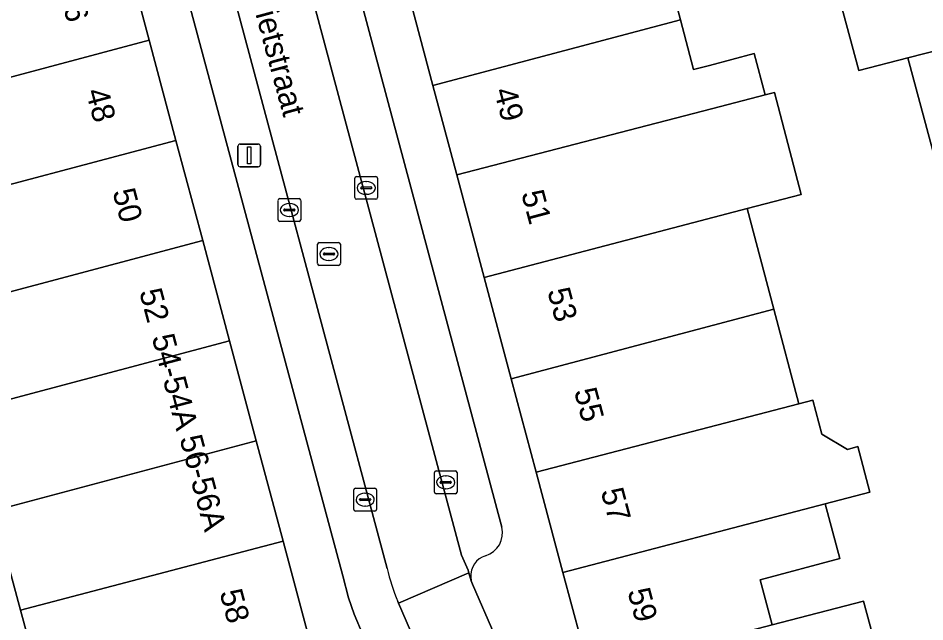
# Model space of a CAD drawing. Extents: x 162542 to 163147, y 380779 to 381521.
# Drawn here: x 162882.07 to 162921.91, y 380928.7 to 380955.25 of the extents above; entities that cross this region are included whole.
import ezdxf

# ---------------------------------------------------------------- set-up
doc = ezdxf.new("R2010")
doc.units = 0
for name, color, linetype in [('IMGEO_Erf', 7, 'Continuous'), ('IMGEO_Kolk', 7, 'Continuous'), ('IMGEO_Lichtmast', 7, 'Continuous'), ('IMGEO_Openbare_ruimte_label', 7, 'Continuous'), ('IMGEO_Pand', 7, 'Continuous'), ('IMGEO_Pand_nummerreeks', 7, 'Continuous'), ('IMGEO_Parkeervlak_open', 7, 'Continuous'), ('IMGEO_Rijbaan_lokaal_open', 7, 'Continuous'), ('IMGEO_Rioolput', 7, 'Continuous'), ('IMGEO_Voetpad_open', 7, 'Continuous')]:
    doc.layers.add(name, color=color, linetype=linetype)

msp = doc.modelspace()

# ---------------------------------------------------------------- linework, layer by layer
at = {"layer": 'IMGEO_Erf'}
for points in [[(162910.608, 380957.319), (162911.173, 380955.175), (162911.751, 380952.982), (162912.448, 380953.168), (162914.415, 380953.693), (162914.896, 380951.87), (162915.302, 380951.976), (162916.475, 380947.489), (162914.108, 380946.87), (162915.273, 380942.447), (162916.368, 380938.291), (162916.985, 380938.451), (162917.387, 380936.946), (162918.509, 380936.282), (162918.961, 380936.402), (162919.493, 380934.406), (162917.534, 380933.883), (162918.176, 380931.478), (162914.667, 380930.542), (162915.195, 380928.561), (162919.214, 380929.61), (162919.648, 380927.984)], [(162922.36, 380949.028), (162921.158, 380953.498), (162919.014, 380952.941), (162917.929, 380956.97)], [(162890.631, 380903.092), (162889.449, 380907.52), (162888.269, 380911.939), (162887.097, 380916.331), (162885.922, 380920.733), (162883.467, 380920.075), (162882.284, 380924.488), (162883.382, 380924.781), (162882.176, 380929.207), (162880.985, 380933.581)]]:
    msp.add_lwpolyline(points, dxfattribs=at)
at = {"layer": 'IMGEO_Kolk'}
for p, q in [((162896.863, 380947.355), (162896.863, 380948.207)), ((162896.938, 380948.281), (162897.79, 380948.281)), ((162897.351, 380948.061), (162897.376, 380948.061)), ((162897.864, 380948.207), (162897.864, 380947.355)), ((162897.122, 380947.775), (162897.122, 380947.787)), ((162897.56, 380947.738), (162897.162, 380947.738)), ((162897.165, 380947.824), (162897.563, 380947.824)), ((162897.606, 380947.787), (162897.606, 380947.775)), ((162893.489, 380946.382), (162893.489, 380947.234)), ((162893.564, 380947.308), (162894.416, 380947.308)), ((162894.49, 380947.234), (162894.49, 380946.382)), ((162897.79, 380947.281), (162896.938, 380947.281)), ((162897.374, 380947.501), (162897.349, 380947.501)), ((162893.748, 380946.802), (162893.748, 380946.814)), ((162894.186, 380946.765), (162893.788, 380946.765)), ((162893.791, 380946.851), (162894.189, 380946.851)), ((162893.977, 380947.088), (162894.002, 380947.088)), ((162894.232, 380946.814), (162894.232, 380946.802)), ((162894, 380946.528), (162893.975, 380946.528)), ((162894.416, 380946.308), (162893.564, 380946.308)), ((162900.358, 380934.407), (162900.358, 380935.259)), ((162900.433, 380935.333), (162901.285, 380935.333)), ((162901.359, 380935.259), (162901.359, 380934.407)), ((162900.617, 380934.827), (162900.617, 380934.839)), ((162900.66, 380934.876), (162901.058, 380934.876)), ((162900.846, 380935.113), (162900.871, 380935.113)), ((162901.101, 380934.839), (162901.101, 380934.827)), ((162896.817, 380933.644), (162896.817, 380934.496)), ((162896.892, 380934.57), (162897.744, 380934.57)), ((162897.818, 380934.496), (162897.818, 380933.644)), ((162901.055, 380934.79), (162900.657, 380934.79)), ((162900.869, 380934.553), (162900.844, 380934.553)), ((162897.076, 380934.064), (162897.076, 380934.076)), ((162897.514, 380934.027), (162897.116, 380934.027)), ((162897.119, 380934.113), (162897.517, 380934.113)), ((162897.305, 380934.35), (162897.33, 380934.35)), ((162897.56, 380934.076), (162897.56, 380934.064)), ((162901.285, 380934.333), (162900.433, 380934.333)), ((162897.328, 380933.79), (162897.303, 380933.79)), ((162897.744, 380933.57), (162896.892, 380933.57))]:
    msp.add_line(p, q, dxfattribs=at)
for points in [[(162896.863, 380947.355), (162896.863, 380948.207)], [(162896.938, 380948.281), (162897.79, 380948.281)], [(162897.864, 380948.207), (162897.864, 380947.355)], [(162893.489, 380946.382), (162893.489, 380947.234)], [(162893.564, 380947.308), (162894.416, 380947.308)], [(162894.49, 380947.234), (162894.49, 380946.382)], [(162897.79, 380947.281), (162896.938, 380947.281)], [(162894.416, 380946.308), (162893.564, 380946.308)], [(162900.358, 380934.407), (162900.358, 380935.259)], [(162900.433, 380935.333), (162901.285, 380935.333)], [(162901.359, 380935.259), (162901.359, 380934.407)], [(162896.817, 380933.644), (162896.817, 380934.496)], [(162896.892, 380934.57), (162897.744, 380934.57)], [(162897.818, 380934.496), (162897.818, 380933.644)], [(162901.285, 380934.333), (162900.433, 380934.333)], [(162897.744, 380933.57), (162896.892, 380933.57)]]:
    msp.add_lwpolyline(points, dxfattribs=at)
for centre, radius, start, end in [((162896.94, 380948.205), 0.0765, 91.552, 178.448), ((162896.94, 380948.205), 0.0765, 91.552, 178.448), ((162897.788, 380948.205), 0.0765, 1.552, 88.448), ((162897.788, 380948.205), 0.0765, 1.552, 88.448), ((162897.162, 380947.784), 0.0403, 85.8775, 175.7526), ((162897.159, 380947.774), 0.0366, 178.938, 274.7102), ((162897.563, 380947.781), 0.043, 264.8664, 352.4533), ((162897.567, 380947.786), 0.0386, 1.7309, 96.639), ((162893.566, 380947.232), 0.0765, 91.552, 178.448), ((162893.566, 380947.232), 0.0765, 91.552, 178.448), ((162894.414, 380947.232), 0.0765, 1.552, 88.448), ((162894.414, 380947.232), 0.0765, 1.552, 88.448), ((162896.94, 380947.357), 0.0765, 181.552, 268.448), ((162896.94, 380947.357), 0.0765, 181.552, 268.448), ((162897.788, 380947.357), 0.0765, 271.552, 358.448), ((162897.788, 380947.357), 0.0765, 271.552, 358.448), ((162893.788, 380946.811), 0.0403, 85.8775, 175.7526), ((162893.785, 380946.801), 0.0366, 178.938, 274.7102), ((162894.189, 380946.808), 0.043, 264.8664, 352.4533), ((162894.193, 380946.813), 0.0386, 1.7309, 96.639), ((162893.566, 380946.384), 0.0765, 181.552, 268.448), ((162893.566, 380946.384), 0.0765, 181.552, 268.448), ((162894.414, 380946.384), 0.0765, 271.552, 358.448), ((162894.414, 380946.384), 0.0765, 271.552, 358.448), ((162900.435, 380935.257), 0.0765, 91.552, 178.448), ((162900.435, 380935.257), 0.0765, 91.552, 178.448), ((162901.283, 380935.257), 0.0765, 1.552, 88.448), ((162901.283, 380935.257), 0.0765, 1.552, 88.448), ((162900.657, 380934.836), 0.0403, 85.8775, 175.7526), ((162900.654, 380934.826), 0.0366, 178.938, 274.7102), ((162901.058, 380934.833), 0.043, 264.8664, 352.4533), ((162901.062, 380934.838), 0.0386, 1.7309, 96.639), ((162896.894, 380934.494), 0.0765, 91.552, 178.448), ((162896.894, 380934.494), 0.0765, 91.552, 178.448), ((162897.742, 380934.494), 0.0765, 1.552, 88.448), ((162897.742, 380934.494), 0.0765, 1.552, 88.448), ((162900.435, 380934.409), 0.0765, 181.552, 268.448), ((162900.435, 380934.409), 0.0765, 181.552, 268.448), ((162901.283, 380934.409), 0.0765, 271.552, 358.448), ((162901.283, 380934.409), 0.0765, 271.552, 358.448), ((162897.116, 380934.073), 0.0403, 85.8775, 175.7526), ((162897.113, 380934.063), 0.0366, 178.938, 274.7102), ((162897.517, 380934.07), 0.043, 264.8664, 352.4533), ((162897.521, 380934.075), 0.0386, 1.7309, 96.639), ((162896.894, 380933.646), 0.0765, 181.552, 268.448), ((162896.894, 380933.646), 0.0765, 181.552, 268.448), ((162897.742, 380933.646), 0.0765, 271.552, 358.448), ((162897.742, 380933.646), 0.0765, 271.552, 358.448)]:
    msp.add_arc(centre, radius, start, end, dxfattribs=at)
for centre, major_axis, ratio, start_param, end_param in [((162897.35, 380947.781), (-0.387, 0.002), 0.722429, 4.712389, 7.853982), ((162897.375, 380947.781), (-0.39, 0.002), 0.717154, 1.570796, 4.712389), ((162893.976, 380946.808), (-0.387, 0.002), 0.722429, 4.712389, 7.853982), ((162894.001, 380946.808), (-0.39, 0.002), 0.717154, 1.570796, 4.712389), ((162900.845, 380934.833), (-0.387, 0.002), 0.722429, 4.712389, 7.853982), ((162900.87, 380934.833), (-0.39, 0.002), 0.717154, 1.570796, 4.712389), ((162897.304, 380934.07), (-0.387, 0.002), 0.722429, 4.712389, 7.853982), ((162897.329, 380934.07), (-0.39, 0.002), 0.717154, 1.570796, 4.712389)]:
    msp.add_ellipse(centre, major_axis=major_axis, ratio=ratio, start_param=start_param, end_param=end_param, dxfattribs=at)
at = {"layer": 'IMGEO_Lichtmast'}
for p, q in [((162891.728, 380948.809), (162891.728, 380949.609)), ((162891.728, 380949.609), (162891.728, 380948.809)), ((162891.828, 380949.709), (162892.618, 380949.709)), ((162892.618, 380949.709), (162891.828, 380949.709)), ((162892.718, 380949.609), (162892.718, 380948.809)), ((162892.718, 380948.809), (162892.718, 380949.609)), ((162892.618, 380948.709), (162891.828, 380948.709)), ((162891.828, 380948.709), (162892.618, 380948.709))]:
    msp.add_line(p, q, dxfattribs=at)
msp.add_lwpolyline([(162892.148, 380949.584), (162892.298, 380949.584), (162892.298, 380948.834), (162892.148, 380948.834), (162892.148, 380949.584)], dxfattribs=at)
for centre, start, end in [((162891.828, 380949.609), 90, 180), ((162891.828, 380949.609), 90, 180), ((162892.618, 380949.609), 0, 90), ((162892.618, 380949.609), 360, 90), ((162891.828, 380948.809), 180, 270), ((162891.828, 380948.809), 180, 270), ((162892.618, 380948.809), 270, 0), ((162892.618, 380948.809), 270, 0)]:
    msp.add_arc(centre, 0.1, start, end, dxfattribs=at)
at = {"layer": 'IMGEO_Pand'}
for points in [[(162913.21, 380958.051), (162912.597, 380960.195), (162899.145, 380956.607), (162900.298, 380952.285), (162911.173, 380955.175), (162910.608, 380957.319), (162911.208, 380957.479)], [(162886.651, 380958.683), (162875.518, 380955.719), (162875.073, 380955.603), (162875.226, 380955.029), (162875.813, 380952.837), (162869.397, 380951.123), (162869.824, 380949.521), (162876.681, 380951.309), (162887.828, 380954.277)], [(162921.158, 380953.498), (162923.338, 380954.064), (162922.248, 380958.118), (162917.929, 380956.97), (162919.014, 380952.941)], [(162914.896, 380951.87), (162914.415, 380953.693), (162912.448, 380953.168), (162911.751, 380952.982), (162911.173, 380955.175), (162900.298, 380952.285), (162901.348, 380948.349), (162912.925, 380951.358)], [(162889.003, 380949.872), (162887.828, 380954.277), (162876.681, 380951.309), (162869.824, 380949.521), (162870.61, 380946.576), (162877.027, 380948.289), (162877.427, 380946.791), (162877.843, 380946.9)], [(162924.539, 380949.598), (162923.338, 380954.064), (162921.158, 380953.498), (162922.36, 380949.028)], [(162914.896, 380951.87), (162912.925, 380951.358), (162901.348, 380948.349), (162902.548, 380943.847), (162914.108, 380946.87), (162916.475, 380947.489), (162915.302, 380951.976)], [(162877.427, 380946.791), (162877.925, 380944.926), (162875.629, 380944.301), (162875.689, 380944.083), (162871.599, 380942.969), (162872.212, 380940.718), (162879.005, 380942.49), (162890.18, 380945.466), (162889.003, 380949.872), (162877.843, 380946.9)], [(162915.273, 380942.447), (162914.108, 380946.87), (162902.548, 380943.847), (162903.739, 380939.382)], [(162891.356, 380941.06), (162890.18, 380945.466), (162879.005, 380942.49), (162872.212, 380940.718), (162872.978, 380937.904), (162879.337, 380939.635), (162879.787, 380937.982), (162880.167, 380938.081)], [(162915.273, 380942.447), (162903.739, 380939.382), (162904.833, 380935.28), (162916.368, 380938.291)], [(162892.532, 380936.654), (162891.356, 380941.06), (162880.167, 380938.081), (162879.787, 380937.982), (162880.985, 380933.581), (162881.329, 380933.671)], [(162906.008, 380930.874), (162917.534, 380933.883), (162919.493, 380934.406), (162918.961, 380936.402), (162918.509, 380936.282), (162917.387, 380936.946), (162916.985, 380938.451), (162916.368, 380938.291), (162904.833, 380935.28)], [(162892.532, 380936.654), (162881.329, 380933.671), (162880.985, 380933.581), (162882.176, 380929.207), (162893.708, 380932.249)], [(162906.008, 380930.874), (162907.183, 380926.47), (162915.195, 380928.561), (162914.667, 380930.542), (162918.176, 380931.478), (162917.534, 380933.883)], [(162894.884, 380927.843), (162893.708, 380932.249), (162882.176, 380929.207), (162883.382, 380924.781), (162883.653, 380924.853)], [(162921.176, 380927.724), (162920.311, 380927.498), (162919.648, 380927.984), (162919.214, 380929.61), (162915.195, 380928.561), (162907.183, 380926.47), (162908.358, 380922.065), (162919.917, 380925.082), (162921.753, 380925.561)]]:
    msp.add_lwpolyline(points, close=True, dxfattribs=at)
at = {"layer": 'IMGEO_Parkeervlak_open'}
for points in [[(162866.129, 381067.494), (162874.485, 381036.215), (162874.762, 381035.155), (162874.883, 381034.536), (162874.916, 381034.366), (162875.5, 381031.389), (162877.298, 381022.222), (162877.455, 381021.493), (162877.62, 381020.908), (162887.481, 380984.235), (162888.386, 380980.871), (162890.133, 380974.374), (162901.555, 380931.634), (162901.838, 380930.972), (162901.876, 380930.848), (162901.98, 380930.5), (162901.957, 380930.656)], [(162863.623, 381056.326), (162869.619, 381033.902), (162872.201, 381021.07), (162882.251, 380983.223), (162896.332, 380930.722), (162896.579, 380929.758), (162896.835, 380929.036), (162897.228, 380928.095), (162898.683, 380924.706), (162898.786, 380924.4), (162898.843, 380924.15), (162902.951, 380908.79)], [(162898.286, 380931.049), (162885.174, 380980.018), (162884.27, 380983.395), (162884.203, 380983.645), (162874.033, 381021.78), (162872.262, 381030.754)], [(162903.319, 380932.863), (162892.108, 380974.822), (162879.625, 381021.207)], [(162900.404, 380925.757), (162900.167, 380926.307), (162898.784, 380929.52), (162898.75, 380929.6)]]:
    msp.add_lwpolyline(points, dxfattribs=at)
for centre, radius, start, end in [((162902.307, 380932.607), 1.044, 286.5815, 14.2237), ((162902.893, 380930.714), 0.938, 107.8828, 183.521), ((162905.958, 380932.707), 7.849, 192.1941, 203.3182)]:
    msp.add_arc(centre, radius, start, end, dxfattribs=at)
at = {"layer": 'IMGEO_Rijbaan_lokaal_open'}
for points in [[(162888.386, 380980.871), (162885.174, 380980.018), (162898.286, 380931.049)], [(162898.75, 380929.6), (162898.784, 380929.52), (162901.876, 380930.848), (162901.838, 380930.972), (162901.555, 380931.634), (162890.133, 380974.374), (162888.386, 380980.871)]]:
    msp.add_lwpolyline(points, dxfattribs=at)
msp.add_lwpolyline([(162901.98, 380930.5), (162901.876, 380930.848), (162898.784, 380929.52), (162900.167, 380926.307), (162903.211, 380927.653), (162903.018, 380928.1), (162902.029, 380930.351)], close=True, dxfattribs=at)
msp.add_arc((162905.958, 380932.707), 7.849, 192.1941, 203.3182, dxfattribs=at)
at = {"layer": 'IMGEO_Rioolput'}
for p, q in [((162895.226, 380944.449), (162895.226, 380945.301)), ((162895.301, 380945.375), (162896.153, 380945.375)), ((162895.714, 380945.155), (162895.739, 380945.155)), ((162896.227, 380945.301), (162896.227, 380944.449)), ((162895.485, 380944.869), (162895.485, 380944.881)), ((162895.923, 380944.832), (162895.525, 380944.832)), ((162895.528, 380944.918), (162895.926, 380944.918)), ((162895.969, 380944.881), (162895.969, 380944.869)), ((162896.153, 380944.375), (162895.301, 380944.375)), ((162895.737, 380944.595), (162895.712, 380944.595))]:
    msp.add_line(p, q, dxfattribs=at)
for points in [[(162895.226, 380944.449), (162895.226, 380945.301)], [(162895.301, 380945.375), (162896.153, 380945.375)], [(162896.227, 380945.301), (162896.227, 380944.449)], [(162896.153, 380944.375), (162895.301, 380944.375)]]:
    msp.add_lwpolyline(points, dxfattribs=at)
for centre, radius, start, end in [((162895.303, 380945.299), 0.0765, 91.552, 178.448), ((162895.303, 380945.299), 0.0765, 91.552, 178.448), ((162896.151, 380945.299), 0.0765, 1.552, 88.448), ((162896.151, 380945.299), 0.0765, 1.552, 88.448), ((162895.525, 380944.878), 0.0403, 85.8775, 175.7526), ((162895.522, 380944.868), 0.0366, 178.938, 274.7102), ((162895.926, 380944.875), 0.043, 264.8664, 352.4533), ((162895.93, 380944.88), 0.0386, 1.7309, 96.639), ((162895.303, 380944.451), 0.0765, 181.552, 268.448), ((162895.303, 380944.451), 0.0765, 181.552, 268.448), ((162896.151, 380944.451), 0.0765, 271.552, 358.448), ((162896.151, 380944.451), 0.0765, 271.552, 358.448)]:
    msp.add_arc(centre, radius, start, end, dxfattribs=at)
for centre, major_axis, ratio, start_param, end_param in [((162895.713, 380944.875), (-0.387, 0.002), 0.722429, 4.712389, 7.853982), ((162895.738, 380944.875), (-0.39, 0.002), 0.717154, 1.570796, 4.712389)]:
    msp.add_ellipse(centre, major_axis=major_axis, ratio=ratio, start_param=start_param, end_param=end_param, dxfattribs=at)
at = {"layer": 'IMGEO_Voetpad_open'}
for points in [[(162868.265, 381067.311), (162876.464, 381036.645), (162876.741, 381035.545), (162876.936, 381034.701), (162879.144, 381023.334), (162879.319, 381022.406), (162879.415, 381022.016), (162879.625, 381021.207), (162892.108, 380974.822), (162903.319, 380932.863)], [(162896.332, 380930.722), (162882.251, 380983.223), (162872.201, 381021.07), (162869.619, 381033.902), (162863.623, 381056.326)], [(162917.907, 380886.554), (162916.944, 380890.084), (162914.099, 380900.681), (162913.056, 380904.704), (162912.273, 380907.638), (162911.899, 380908.789), (162910.687, 380913.334), (162909.533, 380917.661), (162908.358, 380922.065), (162907.183, 380926.47), (162906.008, 380930.874), (162904.833, 380935.28), (162903.739, 380939.382), (162902.548, 380943.847), (162901.348, 380948.349), (162900.298, 380952.285), (162899.145, 380956.607), (162897.983, 380960.964), (162896.838, 380965.255), (162895.656, 380969.686), (162894.511, 380973.981), (162893.132, 380979.151), (162892.932, 380979.9), (162891.804, 380984.13)], [(162886.651, 380958.683), (162887.828, 380954.277), (162889.003, 380949.872), (162890.18, 380945.466), (162891.356, 380941.06), (162892.532, 380936.654), (162893.708, 380932.249), (162894.884, 380927.843), (162896.052, 380923.468), (162897.556, 380923.869), (162898.741, 380919.432), (162899.917, 380915.027), (162901.093, 380910.62), (162902.273, 380906.2), (162902.59, 380905.075)], [(162902.951, 380908.79), (162898.843, 380924.15), (162898.786, 380924.4), (162898.683, 380924.706), (162897.228, 380928.095), (162896.835, 380929.036), (162896.579, 380929.758), (162896.332, 380930.722)], [(162901.957, 380930.656), (162901.98, 380930.5), (162902.029, 380930.351), (162903.018, 380928.1)]]:
    msp.add_lwpolyline(points, dxfattribs=at)
for centre, radius, start, end in [((162902.307, 380932.607), 1.044, 286.5815, 14.2237), ((162902.893, 380930.714), 0.938, 107.8828, 183.521)]:
    msp.add_arc(centre, radius, start, end, dxfattribs=at)

# ---------------------------------------------------------------- texts
at = {"layer": 'IMGEO_Openbare_ruimte_label'}
msp.add_text('Margrietstraat', height=1, rotation=285.1898, dxfattribs=at).set_placement((162891.575, 380958.813))
at = {"layer": 'IMGEO_Pand_nummerreeks'}
for s, rotation, p in [('46', 284.9483, (162883.857, 380956.432)), ('48', 284.9455, (162885.034, 380952.025)), ('49', 284.9368, (162902.966, 380952.057)), ('50', 284.9455, (162886.21, 380947.619)), ('51', 284.9368, (162904.169, 380947.545)), ('52', 284.9455, (162887.384, 380943.218)), ('53', 284.9344, (162905.315, 380943.253)), ('54-54A', 284.7303, (162887.934, 380941.22)), ('55', 284.9344, (162906.489, 380938.851)), ('56-56A', 285.0491, (162889.154, 380936.772)), ('57', 284.9344, (162907.663, 380934.449)), ('58', 284.9455, (162890.914, 380929.996)), ('59', 284.9344, (162908.837, 380930.047))]:
    msp.add_text(s, height=1, rotation=rotation, dxfattribs=at).set_placement(p)

doc.saveas('drawing.dxf')
